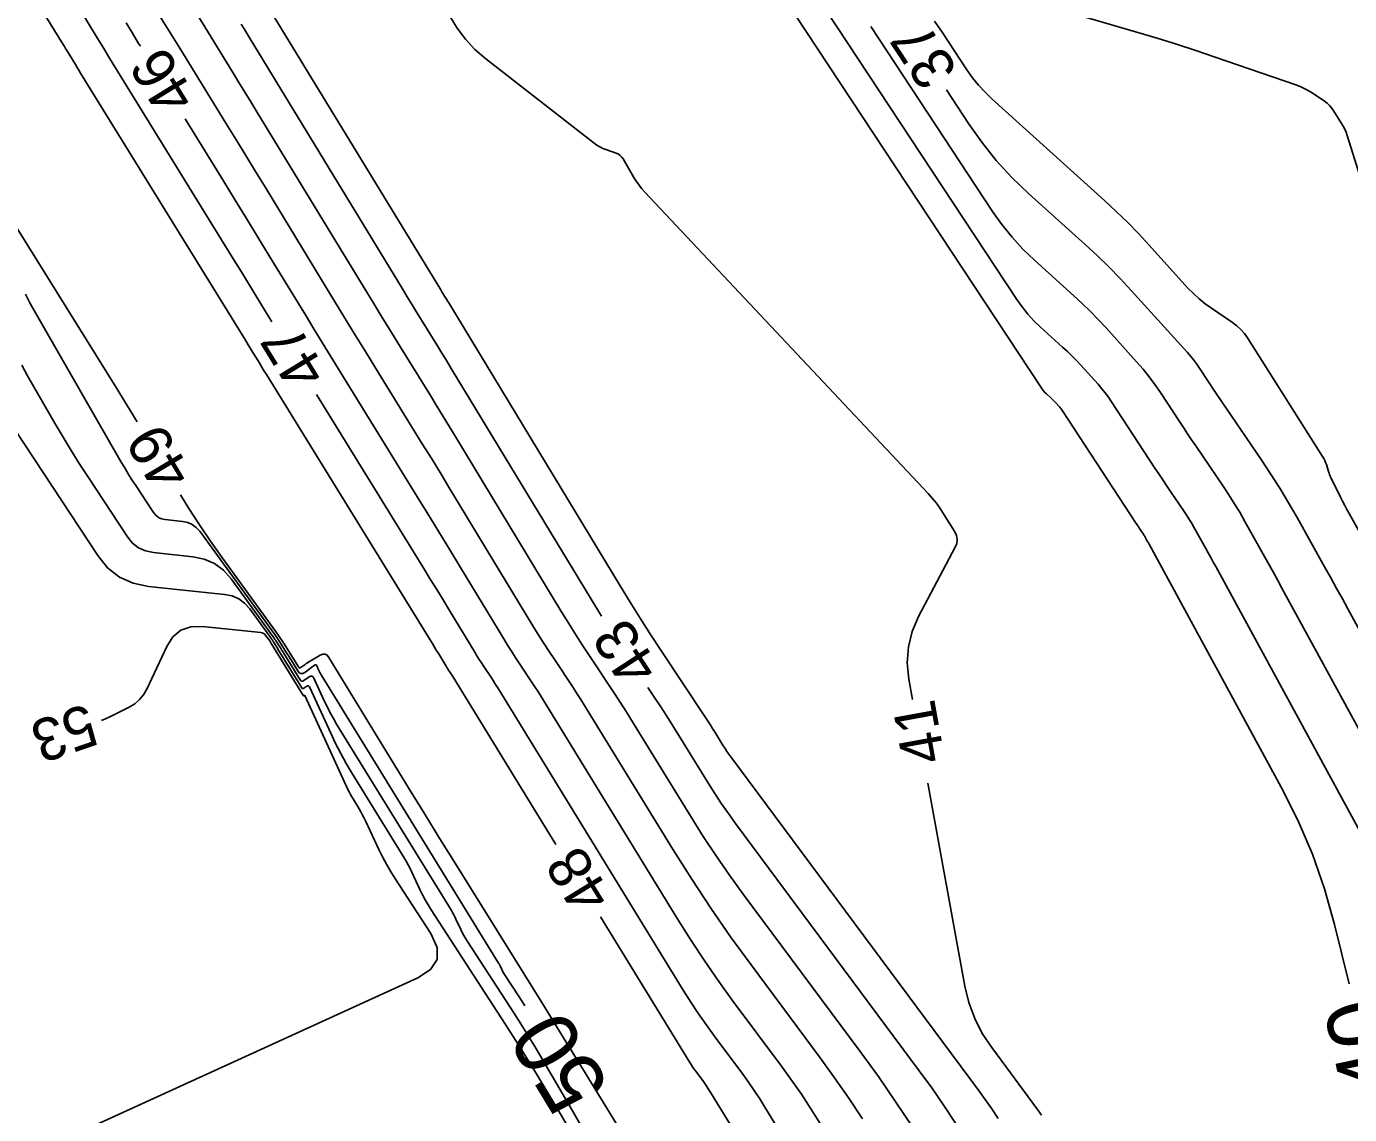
# Model space of a CAD drawing. Extents: x 2384780 to 2405861, y 547869 to 573706.
# Drawn here: x 2390132.1 to 2390194.3, y 552435.3 to 552486.4 of the extents above; entities that cross this region are included whole.
import ezdxf

# ---------------------------------------------------------------- set-up
doc = ezdxf.new("R2010")
doc.units = 0
doc.layers.add('Old_Level_60', color=7, linetype='Continuous')
doc.layers.add('Old_Level_61', color=7, linetype='Continuous')

msp = doc.modelspace()

# ---------------------------------------------------------------- linework, layer by layer
at = {"layer": 'Old_Level_60'}
for points in [[(2390157.0015, 552448.00325), (2390152.1575, 552455.89125), (2390152.127, 552455.9405), (2390152.096, 552455.98925), (2390152.06475, 552456.038), (2390152.033, 552456.08625), (2390151.9285, 552456.24375), (2390151.90625, 552456.27775), (2390151.88425, 552456.31175), (2390151.86275, 552456.34625), (2390151.84175, 552456.38075), (2390151.4625, 552457.00625), (2390151.38125, 552457.14025), (2390151.2995, 552457.274), (2390151.21775, 552457.4075), (2390151.1355, 552457.541), (2390143.395, 552470.085), (2390143.29625, 552470.245), (2390143.198, 552470.40525), (2390143.09975, 552470.5655), (2390143.002, 552470.726), (2390142.68225, 552471.2505), (2390142.61375, 552471.36275), (2390142.545, 552471.475), (2390142.47625, 552471.587), (2390142.40725, 552471.699), (2390134.664, 552484.25075), (2390134.5815, 552484.3845), (2390134.4995, 552484.5185), (2390134.41775, 552484.65275), (2390134.33625, 552484.78725), (2390134.07025, 552485.2265), (2390134.01325, 552485.3205), (2390133.956, 552485.4145), (2390133.89825, 552485.50825), (2390133.8405, 552485.60175), (2390125.35325, 552499.302)], [(2390167.21575, 552490.981), (2390178.66575, 552473.60975), (2390178.91275, 552473.2595), (2390179.1805, 552472.92675), (2390179.46875, 552472.612), (2390179.77775, 552472.315), (2390180.821, 552471.37325), (2390181.04175, 552471.16875), (2390181.25725, 552470.959), (2390181.4675, 552470.744), (2390181.67225, 552470.52325), (2390182.48425, 552469.627), (2390182.654, 552469.43175), (2390182.816, 552469.2305), (2390182.97, 552469.023), (2390183.116, 552468.80925), (2390185.158, 552465.691), (2390185.34, 552465.4145), (2390185.52325, 552465.13875), (2390185.70775, 552464.86375), (2390185.8935, 552464.58975), (2390186.50225, 552463.6955), (2390186.6305, 552463.50275), (2390186.7545, 552463.307), (2390186.87425, 552463.10875), (2390186.9895, 552462.908), (2390187.54575, 552461.91475), (2390187.6645, 552461.70175), (2390187.78275, 552461.4885), (2390187.90025, 552461.27475), (2390188.01725, 552461.06075), (2390198.384, 552442.026)], [(2390142.31025, 552489.2865), (2390151.58625, 552474.0655), (2390151.6235, 552474.00475), (2390151.66075, 552473.944), (2390151.698, 552473.88325), (2390151.7355, 552473.8225), (2390151.85775, 552473.62425), (2390151.884, 552473.58175), (2390151.91, 552473.53925), (2390151.936, 552473.4965), (2390151.962, 552473.454), (2390160.02125, 552460.15475), (2390160.49, 552459.3905), (2390160.96625, 552458.631), (2390161.45025, 552457.8765), (2390161.94175, 552457.12675), (2390164.0075, 552454.012), (2390164.13, 552453.82525), (2390164.251, 552453.63775), (2390164.37025, 552453.449), (2390164.488, 552453.25925), (2390164.86975, 552452.63775), (2390164.95275, 552452.5055), (2390165.039, 552452.37525), (2390165.12775, 552452.247), (2390165.21975, 552452.12075), (2390176.86375, 552436.45675), (2390177.18075, 552436.02025), (2390177.4875, 552435.57725), (2390177.78425, 552435.12725)], [(2390134.62775, 552487.25125), (2390135.44525, 552485.9005), (2390135.6205, 552485.61125), (2390135.79675, 552485.3225), (2390135.9735, 552485.034), (2390136.15075, 552484.74575), (2390141.86875, 552475.47675), (2390142.18675, 552474.96075), (2390142.504, 552474.44425), (2390142.82025, 552473.9275), (2390143.136, 552473.41), (2390143.65625, 552472.55675)], [(2390140.09075, 552487.076), (2390140.495, 552486.419), (2390141.818, 552484.2745), (2390142.10125, 552483.81475), (2390142.38375, 552483.35475), (2390142.66575, 552482.89425), (2390142.947, 552482.43325), (2390147.98725, 552474.163), (2390148.41375, 552473.464), (2390148.8415, 552472.7655), (2390149.27025, 552472.0675), (2390149.69975, 552471.37025), (2390151.10475, 552469.0935), (2390151.40525, 552468.60525), (2390151.705, 552468.1165), (2390152.0035, 552467.627), (2390152.301, 552467.137), (2390157.28875, 552458.90675), (2390157.61125, 552458.38075), (2390157.939, 552457.858), (2390158.272, 552457.33875), (2390158.6105, 552456.82275), (2390159.7245, 552455.143), (2390159.9615, 552454.782), (2390160.1955, 552454.419), (2390160.42625, 552454.054), (2390160.654, 552453.687), (2390163.34225, 552449.309), (2390163.9285, 552448.37775), (2390164.535, 552447.46), (2390165.1615, 552446.556), (2390165.80825, 552445.66575), (2390171.30375, 552438.273), (2390172.159, 552437.095), (2390172.987, 552435.899), (2390173.788, 552434.6845)], [(2390152.01275, 552486.931), (2390152.355, 552486.362), (2390152.7505, 552485.838), (2390153.1995, 552485.35875), (2390153.70175, 552484.92475), (2390158.80275, 552480.9555), (2390158.931, 552480.86375), (2390159.065, 552480.783), (2390159.20525, 552480.7135), (2390159.3515, 552480.65475), (2390159.83925, 552480.4815), (2390159.93775, 552480.437), (2390160.02425, 552480.37775), (2390160.0985, 552480.304), (2390160.16075, 552480.21575), (2390160.67175, 552479.34625), (2390160.786, 552479.1635), (2390160.91, 552478.98775), (2390161.0435, 552478.8195), (2390161.18675, 552478.6585), (2390174.4945, 552464.4955), (2390174.6955, 552464.2705), (2390174.88475, 552464.03625), (2390175.06175, 552463.79275), (2390175.227, 552463.54), (2390175.74675, 552462.69975), (2390175.83175, 552462.51875), (2390175.86425, 552462.336), (2390175.84425, 552462.1515), (2390175.7715, 552461.96525), (2390174.0505, 552458.71475), (2390173.7455, 552458.00825), (2390173.568, 552457.28225), (2390173.518, 552456.53625), (2390173.59575, 552455.77075), (2390173.7705, 552454.81225)], [(2390174.8, 552486.69475), (2390175.15925, 552486.17025), (2390176.32425, 552484.4025), (2390176.58475, 552484.03325), (2390176.86725, 552483.6825), (2390177.17125, 552483.35025), (2390177.49725, 552483.037), (2390182.7925, 552478.2575), (2390183.3355, 552477.75475), (2390183.86525, 552477.239), (2390184.382, 552476.71), (2390184.8855, 552476.16775), (2390186.7125, 552474.1505), (2390186.966, 552473.887), (2390187.234, 552473.6405), (2390187.5165, 552473.41075), (2390187.81375, 552473.19775), (2390188.80825, 552472.52975), (2390189.012, 552472.3775), (2390189.19675, 552472.20675), (2390189.3625, 552472.0175), (2390189.5095, 552471.80975), (2390193.03975, 552466.23675), (2390193.09325, 552466.1455), (2390193.14075, 552466.0515), (2390193.182, 552465.95475), (2390193.217, 552465.855), (2390193.32075, 552465.5245), (2390193.3445, 552465.45425), (2390193.3705, 552465.38475), (2390193.39925, 552465.3165), (2390193.4305, 552465.24925), (2390193.87875, 552464.329), (2390193.97625, 552464.1325), (2390194.0765, 552463.9375), (2390194.1795, 552463.74375), (2390194.28525, 552463.55175), (2390196.50875, 552459.5805)], [(2390136.79925, 552486.61025), (2390137.094, 552486.1265), (2390137.39, 552485.64325), (2390137.47, 552485.51325)], [(2390142.2015, 552486.5575), (2390142.34425, 552486.32525), (2390142.48675, 552486.0925), (2390142.62875, 552485.85975), (2390149.78675, 552474.11425), (2390150.01875, 552473.73425), (2390150.25125, 552473.35475), (2390150.484, 552472.97525), (2390150.7175, 552472.59625), (2390151.48125, 552471.35875), (2390151.64475, 552471.0935), (2390151.8075, 552470.82775), (2390151.96975, 552470.56175), (2390152.1315, 552470.2955), (2390158.655, 552459.53075), (2390159.0505, 552458.8855), (2390159.1455, 552458.734)], [(2390171.80175, 552486.437), (2390177.52775, 552477.74975), (2390177.96575, 552477.1285), (2390178.4405, 552476.53875), (2390178.952, 552475.9805), (2390179.49975, 552475.4535), (2390181.34975, 552473.784), (2390181.7415, 552473.42125), (2390182.1235, 552473.04925), (2390182.49625, 552472.66775), (2390182.8595, 552472.27675), (2390184.299, 552470.687), (2390184.6005, 552470.341), (2390184.88775, 552469.98375), (2390185.16075, 552469.61575), (2390185.41975, 552469.23675), (2390186.30625, 552467.883), (2390186.49675, 552467.59325), (2390186.68875, 552467.3045), (2390186.882, 552467.0165), (2390187.0765, 552466.7295), (2390188.35875, 552464.84625), (2390188.629, 552464.43975), (2390188.89025, 552464.02775), (2390189.14225, 552463.61025), (2390189.3855, 552463.187), (2390190.3295, 552461.5005), (2390190.53125, 552461.139), (2390190.732, 552460.77675), (2390190.93175, 552460.41375), (2390191.1305, 552460.0505), (2390197.22775, 552448.85475)], [(2390175.35625, 552483.45775), (2390176.38975, 552481.88975), (2390177.01875, 552480.99775), (2390177.70075, 552480.15075), (2390178.435, 552479.349), (2390179.222, 552478.59225), (2390181.8785, 552476.1945), (2390182.441, 552475.67375), (2390182.98975, 552475.1395), (2390183.525, 552474.5915), (2390184.0465, 552474.03), (2390186.687, 552471.11425), (2390186.84, 552470.93875), (2390186.98575, 552470.7575), (2390187.12425, 552470.571), (2390187.2555, 552470.37875), (2390187.67275, 552469.7415), (2390187.7625, 552469.60525), (2390187.85275, 552469.46925), (2390187.94375, 552469.33375), (2390188.03525, 552469.1985), (2390190.14825, 552466.0955), (2390190.5935, 552465.426), (2390191.02375, 552464.74725), (2390191.43925, 552464.059), (2390191.8395, 552463.36175), (2390193.131, 552461.055), (2390193.407, 552460.5605), (2390193.6815, 552460.065), (2390193.95475, 552459.56875), (2390194.22625, 552459.0715), (2390196.617, 552454.682)], [(2390139.56975, 552482.10875), (2390141.38975, 552479.15875), (2390141.92675, 552478.2865), (2390142.46275, 552477.41375), (2390142.9975, 552476.54025), (2390143.53125, 552475.666), (2390145.27225, 552472.809), (2390145.64575, 552472.197), (2390146.02025, 552471.58575), (2390146.3955, 552470.97475), (2390146.7715, 552470.36425), (2390150.46925, 552464.372), (2390150.9855, 552463.5335), (2390151.5, 552462.694), (2390152.013, 552461.85325), (2390152.52425, 552461.0115), (2390154.55625, 552457.6585), (2390154.7325, 552457.37075), (2390154.91175, 552457.085), (2390155.094, 552456.801), (2390155.279, 552456.519), (2390155.88825, 552455.60025), (2390156.018, 552455.40275), (2390156.146, 552455.20425), (2390156.272, 552455.00475), (2390156.3965, 552454.804), (2390162.7405, 552444.47325), (2390163.35875, 552443.491), (2390163.9985, 552442.523), (2390164.6595, 552441.56925), (2390165.34175, 552440.63), (2390167.605, 552437.5855), (2390168.08225, 552436.92775), (2390168.54475, 552436.26), (2390168.99175, 552435.582), (2390169.42375, 552434.894)], [(2390137.317, 552467.86225), (2390137.0215, 552468.35025), (2390136.6775, 552468.91175), (2390136.3305, 552469.47125), (2390130.738, 552478.43475)], [(2390143.83525, 552457.5805), (2390143.79575, 552457.64025), (2390143.755, 552457.69925), (2390143.71325, 552457.7575), (2390141.73525, 552460.48275), (2390141.37225, 552460.89275), (2390140.9515, 552461.2025), (2390140.47275, 552461.412), (2390139.93625, 552461.5215), (2390138.089, 552461.715), (2390137.71525, 552461.793), (2390137.38575, 552461.9435), (2390137.1005, 552462.16675), (2390136.8595, 552462.46275), (2390134.99375, 552465.29525), (2390134.59875, 552465.905), (2390134.21325, 552466.52075), (2390133.837, 552467.14225), (2390133.47025, 552467.76975), (2390132.173, 552470.02875), (2390131.90575, 552470.518)], [(2390145.748, 552469.1475), (2390150.796, 552460.967), (2390151.0985, 552460.47575), (2390151.39975, 552459.984), (2390151.70025, 552459.4915), (2390151.99975, 552458.9985), (2390153.19, 552457.0345), (2390153.29325, 552456.866), (2390153.39825, 552456.6985), (2390153.505, 552456.53225), (2390153.61325, 552456.367), (2390153.97025, 552455.82875), (2390154.04625, 552455.71325), (2390154.121, 552455.59675), (2390154.195, 552455.48), (2390154.268, 552455.36225), (2390162.988, 552441.1625), (2390163.3435, 552440.59775), (2390163.711, 552440.04125), (2390164.091, 552439.493), (2390164.48325, 552438.95325), (2390165.78425, 552437.203), (2390166.0585, 552436.825), (2390166.32425, 552436.44125), (2390166.5815, 552436.0515), (2390166.82975, 552435.656), (2390176.038, 552420.61425)], [(2390159.875, 552430.7725), (2390157.09025, 552435.54875), (2390156.4875, 552436.56875), (2390155.87275, 552437.581), (2390155.24575, 552438.586), (2390154.60675, 552439.58325), (2390151.139, 552444.926), (2390150.9935, 552445.15875), (2390150.85675, 552445.39625), (2390150.72825, 552445.63825), (2390150.60825, 552445.885), (2390150.23, 552446.6985), (2390150.1465, 552446.8715), (2390150.058, 552447.04175), (2390149.9645, 552447.2095), (2390149.86625, 552447.37475), (2390147.42375, 552451.3445), (2390147.1505, 552451.80425), (2390146.8915, 552452.27175), (2390146.647, 552452.74675), (2390146.41675, 552453.2295), (2390145.41875, 552455.40675), (2390145.39475, 552455.444), (2390145.36575, 552455.462), (2390145.33175, 552455.46075), (2390145.2925, 552455.44025), (2390145.156, 552455.34225), (2390145.128, 552455.3275), (2390145.10275, 552455.326), (2390145.08, 552455.33725), (2390145.05975, 552455.3615), (2390143.93925, 552457.18175), (2390143.9095, 552457.22975), (2390143.87975, 552457.27775), (2390143.84975, 552457.32575), (2390143.81975, 552457.37375), (2390143.72125, 552457.53), (2390143.69975, 552457.56325), (2390143.678, 552457.59625), (2390143.6555, 552457.62875), (2390143.6325, 552457.661), (2390142.61, 552459.0695), (2390142.372, 552459.3385), (2390142.096, 552459.54175), (2390141.782, 552459.67925), (2390141.43, 552459.751), (2390137.8495, 552460.12625), (2390137.125, 552460.277), (2390136.48625, 552460.569), (2390135.93325, 552461.00175), (2390135.466, 552461.5755), (2390131.5945, 552467.45325)], [(2390144.89725, 552456.35475), (2390144.7765, 552456.55075), (2390144.7505, 552456.59275), (2390144.7245, 552456.63475), (2390144.69825, 552456.67675), (2390144.672, 552456.7185), (2390144.226, 552457.427), (2390144.129, 552457.578), (2390144.02975, 552457.72725), (2390143.928, 552457.875), (2390143.82375, 552458.021), (2390141.29625, 552461.50325), (2390140.76325, 552462.25525), (2390140.24825, 552463.01875), (2390139.7505, 552463.794), (2390139.36475, 552464.42625)], [(2390132.495, 552433.51725), (2390150.51, 552441.7395), (2390151.1135, 552442.1275), (2390151.4155, 552442.60325), (2390151.41625, 552443.167), (2390151.11575, 552443.81825), (2390149.42875, 552446.41725), (2390149.22525, 552446.7435), (2390149.03325, 552447.07625), (2390148.85325, 552447.4155), (2390148.685, 552447.76125), (2390148.0685, 552449.087), (2390147.99575, 552449.2375), (2390147.91875, 552449.38575), (2390147.8375, 552449.53175), (2390147.752, 552449.6755), (2390147.46575, 552450.14075), (2390147.40575, 552450.2415), (2390147.34925, 552450.34375), (2390147.29575, 552450.4475), (2390147.24525, 552450.55325), (2390145.2085, 552454.99675), (2390145.204, 552455.00375), (2390145.1985, 552455.00725), (2390145.192, 552455.007), (2390145.1845, 552455.00325), (2390145.1585, 552454.9845), (2390145.153, 552454.98175), (2390145.14825, 552454.98125), (2390145.144, 552454.9835), (2390145.14, 552454.988), (2390143.6095, 552457.47425), (2390143.604, 552457.48325), (2390143.59825, 552457.49225), (2390143.59275, 552457.50125), (2390143.587, 552457.51025), (2390143.5685, 552457.53975), (2390143.5645, 552457.546), (2390143.56025, 552457.55225), (2390143.556, 552457.55825), (2390143.55175, 552457.5645), (2390143.35925, 552457.82975), (2390143.3145, 552457.88025), (2390143.2625, 552457.9185), (2390143.20325, 552457.9445), (2390143.137, 552457.958), (2390140.3885, 552458.246), (2390139.84175, 552458.233), (2390139.3795, 552458.0705), (2390139.0015, 552457.7585), (2390138.70775, 552457.29725), (2390137.77275, 552455.303), (2390137.62125, 552455.03775), (2390137.433, 552454.8085), (2390137.208, 552454.61525), (2390136.94575, 552454.45825), (2390136.0295, 552454.00425), (2390135.83175, 552453.9105), (2390135.6435, 552453.82875)], [(2390158.227, 552434.71275), (2390157.77825, 552435.477), (2390156.32025, 552437.978), (2390156.0045, 552438.512), (2390155.6825, 552439.04225), (2390155.35425, 552439.56825), (2390155.01975, 552440.09075), (2390152.849, 552443.435), (2390152.762, 552443.57425), (2390152.68025, 552443.71625), (2390152.60325, 552443.861), (2390152.5315, 552444.0085), (2390152.30525, 552444.49525), (2390152.25525, 552444.59875), (2390152.2025, 552444.70075), (2390152.1465, 552444.801), (2390152.08775, 552444.89975), (2390146.6965, 552453.66275), (2390146.5435, 552453.91975), (2390146.39875, 552454.181), (2390146.262, 552454.4465), (2390146.13325, 552454.7165), (2390145.629, 552455.817), (2390145.5855, 552455.88425), (2390145.533, 552455.91675), (2390145.47125, 552455.9145), (2390145.4005, 552455.8775), (2390145.15375, 552455.69975), (2390145.10325, 552455.6735), (2390145.05725, 552455.6705), (2390145.016, 552455.691), (2390144.97975, 552455.73475), (2390144.269, 552456.889), (2390144.215, 552456.97625), (2390144.161, 552457.06325), (2390144.10675, 552457.15025), (2390144.05225, 552457.237), (2390143.874, 552457.52025), (2390143.83525, 552457.5805)], [(2390160.41375, 552433.948), (2390159.40125, 552435.607), (2390158.38475, 552437.26375), (2390157.364, 552438.91775), (2390156.33925, 552440.569), (2390152.9845, 552445.95975), (2390152.26675, 552447.1155), (2390151.55125, 552448.2725), (2390150.83775, 552449.431), (2390150.12625, 552450.59075), (2390146.32975, 552456.79375), (2390146.24625, 552456.8945), (2390146.15025, 552456.945), (2390146.042, 552456.94525), (2390145.921, 552456.89525), (2390145.448, 552456.615), (2390145.388, 552456.57875), (2390145.32925, 552456.54125), (2390145.271, 552456.50225), (2390145.21375, 552456.462), (2390145.02825, 552456.3285), (2390144.99, 552456.3085), (2390144.9555, 552456.30625), (2390144.92475, 552456.32175), (2390144.89725, 552456.35475)], [(2390161.331, 552455.384), (2390161.6425, 552454.9145), (2390161.93325, 552454.47175), (2390162.22025, 552454.0265), (2390162.50325, 552453.57875), (2390162.7825, 552453.1285), (2390164.1695, 552450.87), (2390164.472, 552450.3895), (2390164.78475, 552449.91625), (2390165.108, 552449.44975), (2390165.4415, 552448.9905), (2390174.08375, 552437.36475), (2390174.66975, 552436.55775), (2390175.23725, 552435.738), (2390175.78625, 552434.906)], [(2390174.4885, 552450.87725), (2390176.2265, 552441.349), (2390176.41425, 552440.57), (2390176.6865, 552439.82775), (2390177.04325, 552439.12225), (2390177.4845, 552438.4535), (2390179.64375, 552435.54875), (2390179.6915, 552435.483), (2390179.73775, 552435.41625), (2390179.7825, 552435.3485), (2390179.8255, 552435.27975)], [(2390175.5275, 552417.97275), (2390164.29, 552436.329), (2390164.19775, 552436.47625), (2390164.102, 552436.621), (2390164.00325, 552436.764), (2390163.90125, 552436.9045), (2390163.5625, 552437.36), (2390163.491, 552437.4585), (2390163.42175, 552437.5585), (2390163.35475, 552437.65975), (2390163.29, 552437.76275), (2390159.0945, 552444.59475)]]:
    msp.add_lwpolyline(points, dxfattribs=at)
at = {"layer": 'Old_Level_61'}
for points in [[(2390164.568, 552492.5845), (2390179.80375, 552469.46975), (2390179.85975, 552469.39025), (2390179.92025, 552469.315), (2390179.98575, 552469.2435), (2390180.05575, 552469.17625), (2390180.29225, 552468.96275), (2390180.34225, 552468.9165), (2390180.391, 552468.86875), (2390180.43875, 552468.82), (2390180.48525, 552468.77), (2390180.66925, 552468.567), (2390180.70775, 552468.52275), (2390180.7445, 552468.477), (2390180.77925, 552468.43), (2390180.8125, 552468.3815), (2390184.27875, 552463.0885), (2390184.31725, 552463.03), (2390184.35575, 552462.97175), (2390184.39475, 552462.91375), (2390184.434, 552462.85575), (2390184.56275, 552462.66675), (2390184.59, 552462.626), (2390184.616, 552462.5845), (2390184.6415, 552462.54275), (2390184.66575, 552462.50025), (2390184.78325, 552462.29025), (2390184.8085, 552462.24525), (2390184.8335, 552462.20025), (2390184.85825, 552462.155), (2390184.883, 552462.10975), (2390191.098, 552450.69825), (2390191.88025, 552449.1455), (2390192.55825, 552447.5525), (2390193.1315, 552445.91875), (2390193.6005, 552444.24475), (2390194.2885, 552441.44675)], [(2390177.69, 552488.11675), (2390184.358, 552486.1635), (2390185.27, 552485.8905), (2390186.1785, 552485.607), (2390187.08375, 552485.3125), (2390187.9855, 552485.0075), (2390191.778, 552483.7), (2390191.979, 552483.6235), (2390192.17375, 552483.5345), (2390192.362, 552483.43275), (2390192.54425, 552483.31875), (2390193.1295, 552482.92575), (2390193.24925, 552482.83625), (2390193.358, 552482.73575), (2390193.4555, 552482.62425), (2390193.542, 552482.50225), (2390193.9325, 552481.8855), (2390194.01175, 552481.75125), (2390194.0815, 552481.6125), (2390194.14225, 552481.46975), (2390194.19375, 552481.32275), (2390199.50475, 552464.437)], [(2390138.39175, 552486.9305), (2390138.85525, 552486.17375), (2390139.3205, 552485.41775), (2390141.49375, 552481.895), (2390141.959, 552481.14), (2390142.423, 552480.384), (2390142.88625, 552479.62775), (2390143.34825, 552478.8705), (2390146.20475, 552474.18325), (2390146.81775, 552473.17925), (2390147.43175, 552472.17625), (2390148.0475, 552471.17375), (2390148.6645, 552470.1725), (2390150.723, 552466.8365), (2390151.16325, 552466.12125), (2390151.60225, 552465.405), (2390152.03975, 552464.688), (2390152.47575, 552463.97), (2390155.9225, 552458.2825), (2390156.172, 552457.87575), (2390156.4255, 552457.4715), (2390156.683, 552457.07), (2390156.94475, 552456.67075), (2390157.80625, 552455.37175), (2390157.98975, 552455.0925), (2390158.17075, 552454.81175), (2390158.34925, 552454.52925), (2390158.52525, 552454.2455), (2390162.51525, 552447.748), (2390163.38525, 552446.36575), (2390164.28525, 552445.004), (2390165.215, 552443.66225), (2390166.17475, 552442.341), (2390169.418, 552437.978), (2390170.10225, 552437.03575), (2390170.76475, 552436.07875), (2390171.4055, 552435.10725)], [(2390155.538, 552440.42175), (2390155.4895, 552440.5015), (2390155.38175, 552440.67425), (2390155.272, 552440.84575), (2390154.55925, 552441.944), (2390154.5305, 552441.9895), (2390154.50375, 552442.03625), (2390154.4785, 552442.08375), (2390154.455, 552442.13225), (2390154.3805, 552442.292), (2390154.36425, 552442.326), (2390154.34675, 552442.3595), (2390154.3285, 552442.3925), (2390154.30925, 552442.42475), (2390145.969, 552455.98075), (2390145.93675, 552456.035), (2390145.906, 552456.09025), (2390145.87725, 552456.1465), (2390145.85, 552456.2035), (2390145.76375, 552456.39125), (2390145.74325, 552456.42325), (2390145.71825, 552456.43875), (2390145.68875, 552456.43775), (2390145.655, 552456.42), (2390145.19525, 552456.08925), (2390145.10125, 552456.04025), (2390145.01575, 552456.0345), (2390144.939, 552456.07275), (2390144.871, 552456.15425), (2390144.5715, 552456.64075), (2390144.50725, 552456.745), (2390144.4425, 552456.849), (2390144.37775, 552456.95275), (2390144.3125, 552457.0565), (2390144.035, 552457.49725), (2390143.97475, 552457.59125), (2390143.913, 552457.684), (2390143.84975, 552457.776), (2390143.785, 552457.86675), (2390140.2605, 552462.722), (2390140.0985, 552462.905), (2390139.91075, 552463.04325), (2390139.69725, 552463.13675), (2390139.45775, 552463.18575), (2390138.63325, 552463.272), (2390138.4665, 552463.30675), (2390138.3195, 552463.374), (2390138.19225, 552463.47375), (2390138.0845, 552463.60575), (2390137.252, 552464.86975), (2390137.07575, 552465.142), (2390136.9035, 552465.41675), (2390136.73575, 552465.69425), (2390136.572, 552465.97425), (2390132.29475, 552473.4225), (2390132.175, 552473.6415), (2390132.065, 552473.86525)]]:
    msp.add_lwpolyline(points, dxfattribs=at)

# ---------------------------------------------------------------- texts
at = {"layer": 'Old_Level_60'}
for s, rotation, p in [('37', 123.3897361, (2390175.93975, 552484.38975)), ('46', 121.6645333, (2390140.14775, 552483.076)), ('47', 121.5319389, (2390146.30025, 552470.1515)), ('49', 120.7948528, (2390139.958, 552465.38475)), ('43', 123.1198278, (2390161.92825, 552456.272)), ('53', 198.9418639, (2390134.9865, 552454.652)), ('41', 100.3380222, (2390175.3055, 552451.97125)), ('48', 121.5537361, (2390159.687, 552445.54075))]:
    msp.add_text(s, height=2, rotation=rotation, dxfattribs=at).set_placement(p)
at = {"layer": 'Old_Level_61'}
for s, rotation, p in [('40', 101.9486278, (2390196.94175, 552436.62575)), ('50', 121.1739639, (2390159.58025, 552436.60075))]:
    msp.add_text(s, height=3, rotation=rotation, dxfattribs=at).set_placement(p)

doc.saveas('drawing.dxf')
